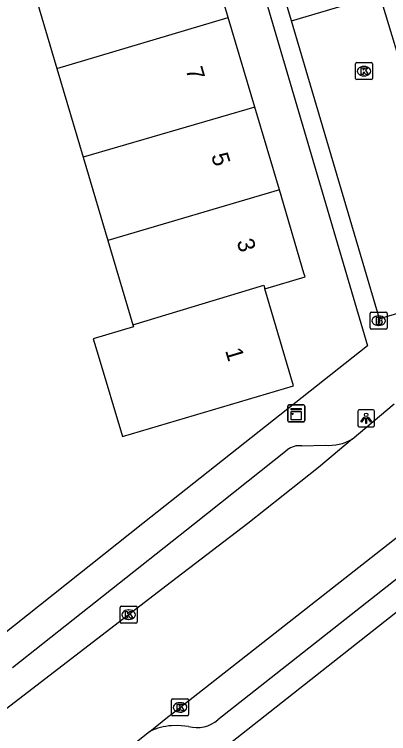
# Model space of a CAD drawing. Extents: x 157767 to 159171, y 387842 to 389425.
# Drawn here: x 158534.75 to 158556.8, y 388487.61 to 388530 of the extents above; entities that cross this region are included whole.
import ezdxf

# ---------------------------------------------------------------- set-up
doc = ezdxf.new("R2010")
doc.units = 0
for name, color, linetype in [('IMGEO_Brandkraan', 7, 'Continuous'), ('IMGEO_Kast', 7, 'Continuous'), ('IMGEO_Kolk', 7, 'Continuous'), ('IMGEO_Lichtpunt', 7, 'Continuous'), ('IMGEO_Pand', 7, 'Continuous'), ('IMGEO_Pand_nummerreeks', 7, 'Continuous'), ('IMGEO_Rijbaan_lokaal_open', 7, 'Continuous'), ('IMGEO_Voetpad_open', 7, 'Continuous')]:
    doc.layers.add(name, color=color, linetype=linetype)

msp = doc.modelspace()

# ---------------------------------------------------------------- linework, layer by layer
at = {"layer": 'IMGEO_Brandkraan'}
for p, q in [((158555.71, 388511.519), (158555.71, 388512.371)), ((158555.785, 388512.445), (158556.637, 388512.445)), ((158556.711, 388512.371), (158556.711, 388511.519)), ((158556.198, 388512.225), (158556.223, 388512.225)), ((158556.221, 388511.665), (158556.196, 388511.665)), ((158556.637, 388511.445), (158555.785, 388511.445))]:
    msp.add_line(p, q, dxfattribs=at)
for points in [[(158555.71, 388511.519), (158555.71, 388512.371)], [(158555.785, 388512.445), (158556.637, 388512.445)], [(158556.711, 388512.371), (158556.711, 388511.519)], [(158556.058, 388512.145), (158556.058, 388511.745), (158556.271, 388511.745)], [(158556.289, 388512.145), (158556.058, 388512.145)], [(158556.237, 388512.064), (158556.183, 388512.064), (158556.183, 388511.988)], [(158556.183, 388511.988), (158556.236, 388511.988)], [(158556.245, 388511.912), (158556.183, 388511.912), (158556.183, 388511.831)], [(158556.183, 388511.831), (158556.245, 388511.831)], [(158556.637, 388511.445), (158555.785, 388511.445)]]:
    msp.add_lwpolyline(points, dxfattribs=at)
for centre, radius, start, end in [((158555.787, 388512.369), 0.0765, 91.552, 178.448), ((158555.787, 388512.369), 0.0765, 91.552, 178.448), ((158556.635, 388512.369), 0.0765, 1.552, 88.448), ((158556.635, 388512.369), 0.0765, 1.552, 88.448), ((158556.238, 388512.026), 0.0379, 267.8285, 90.9355), ((158556.293, 388512), 0.145, 59.4692, 91.5367), ((158556.318, 388512.047), 0.0922, 285.5137, 58.1501), ((158556.323, 388511.855), 0.105, 301.3115, 78.989), ((158555.787, 388511.521), 0.0765, 181.552, 268.448), ((158555.787, 388511.521), 0.0765, 181.552, 268.448), ((158556.246, 388511.871), 0.0404, 269.8759, 90.5077), ((158556.277, 388511.996), 0.251, 268.6676, 293.5347), ((158556.635, 388511.521), 0.0765, 271.552, 358.448), ((158556.635, 388511.521), 0.0765, 271.552, 358.448)]:
    msp.add_arc(centre, radius, start, end, dxfattribs=at)
for centre, major_axis, ratio, start_param, end_param in [((158556.197, 388511.945), (-0.387, 0.002), 0.722429, 4.712389, 7.853982), ((158556.222, 388511.945), (-0.39, 0.002), 0.717154, 1.570796, 4.712389)]:
    msp.add_ellipse(centre, major_axis=major_axis, ratio=ratio, start_param=start_param, end_param=end_param, dxfattribs=at)
at = {"layer": 'IMGEO_Kast'}
for p, q in [((158550.852, 388506.061), (158550.852, 388506.902)), ((158550.852, 388506.902), (158550.852, 388506.061)), ((158550.927, 388506.986), (158551.768, 388506.986)), ((158551.768, 388506.986), (158550.927, 388506.986)), ((158551.852, 388506.911), (158551.852, 388506.07)), ((158551.852, 388506.07), (158551.852, 388506.911)), ((158551.777, 388505.986), (158550.936, 388505.986)), ((158550.936, 388505.986), (158551.777, 388505.986))]:
    msp.add_line(p, q, dxfattribs=at)
for points in [[(158551.047, 388506.776), (158551.647, 388506.776), (158551.647, 388506.691), (158551.047, 388506.691), (158551.047, 388506.776)], [(158551.047, 388506.601), (158551.647, 388506.601), (158551.647, 388506.112), (158551.047, 388506.112), (158551.047, 388506.601)]]:
    msp.add_lwpolyline(points, dxfattribs=at)
msp.add_circle((158551.131, 388506.45), 0.0377, dxfattribs=at)
for centre, start, end in [((158550.93, 388506.908), 92.4484, 184.2845), ((158550.93, 388506.908), 92.4484, 184.2845), ((158551.774, 388506.908), 2.4484, 94.2845), ((158551.774, 388506.908), 2.4484, 94.2845), ((158550.93, 388506.064), 182.4484, 274.2845), ((158550.93, 388506.064), 182.4484, 274.2845), ((158551.774, 388506.064), 272.4484, 4.2845), ((158551.774, 388506.064), 272.4484, 4.2845)]:
    msp.add_arc(centre, 0.0779, start, end, dxfattribs=at)
at = {"layer": 'IMGEO_Kolk'}
for p, q in [((158554.848, 388526.228), (158554.848, 388527.08)), ((158554.923, 388527.154), (158555.775, 388527.154)), ((158555.336, 388526.934), (158555.361, 388526.934)), ((158555.849, 388527.08), (158555.849, 388526.228)), ((158555.359, 388526.374), (158555.334, 388526.374)), ((158555.775, 388526.154), (158554.923, 388526.154)), ((158540.978, 388494.193), (158540.978, 388495.045)), ((158541.053, 388495.119), (158541.905, 388495.119)), ((158541.979, 388495.045), (158541.979, 388494.193)), ((158541.466, 388494.899), (158541.491, 388494.899)), ((158541.489, 388494.339), (158541.464, 388494.339)), ((158541.905, 388494.119), (158541.053, 388494.119)), ((158544.01, 388488.731), (158544.01, 388489.583)), ((158544.085, 388489.657), (158544.937, 388489.657)), ((158545.011, 388489.583), (158545.011, 388488.731)), ((158544.498, 388489.437), (158544.523, 388489.437)), ((158544.937, 388488.657), (158544.085, 388488.657)), ((158544.521, 388488.877), (158544.496, 388488.877))]:
    msp.add_line(p, q, dxfattribs=at)
for points in [[(158554.848, 388526.228), (158554.848, 388527.08)], [(158554.923, 388527.154), (158555.775, 388527.154)], [(158555.169, 388526.854), (158555.292, 388526.854), (158555.292, 388526.703), (158555.422, 388526.854), (158555.586, 388526.854), (158555.44, 388526.703), (158555.593, 388526.454), (158555.441, 388526.454), (158555.356, 388526.618), (158555.292, 388526.551), (158555.292, 388526.454), (158555.169, 388526.454), (158555.169, 388526.854)], [(158555.849, 388527.08), (158555.849, 388526.228)], [(158555.775, 388526.154), (158554.923, 388526.154)], [(158540.978, 388494.193), (158540.978, 388495.045)], [(158541.053, 388495.119), (158541.905, 388495.119)], [(158541.979, 388495.045), (158541.979, 388494.193)], [(158541.299, 388494.819), (158541.422, 388494.819), (158541.422, 388494.668), (158541.552, 388494.819), (158541.716, 388494.819), (158541.57, 388494.668), (158541.723, 388494.419), (158541.571, 388494.419), (158541.486, 388494.583), (158541.422, 388494.516), (158541.422, 388494.419), (158541.299, 388494.419), (158541.299, 388494.819)], [(158541.905, 388494.119), (158541.053, 388494.119)], [(158544.01, 388488.731), (158544.01, 388489.583)], [(158544.085, 388489.657), (158544.937, 388489.657)], [(158545.011, 388489.583), (158545.011, 388488.731)], [(158544.331, 388489.357), (158544.454, 388489.357), (158544.454, 388489.206), (158544.584, 388489.357), (158544.748, 388489.357), (158544.602, 388489.206), (158544.755, 388488.957), (158544.603, 388488.957), (158544.518, 388489.121), (158544.454, 388489.054), (158544.454, 388488.957), (158544.331, 388488.957), (158544.331, 388489.357)], [(158544.937, 388488.657), (158544.085, 388488.657)]]:
    msp.add_lwpolyline(points, dxfattribs=at)
for centre, start, end in [((158554.925, 388527.078), 91.552, 178.448), ((158554.925, 388527.078), 91.552, 178.448), ((158555.773, 388527.078), 1.552, 88.448), ((158555.773, 388527.078), 1.552, 88.448), ((158554.925, 388526.23), 181.552, 268.448), ((158554.925, 388526.23), 181.552, 268.448), ((158555.773, 388526.23), 271.552, 358.448), ((158555.773, 388526.23), 271.552, 358.448), ((158541.055, 388495.043), 91.552, 178.448), ((158541.055, 388495.043), 91.552, 178.448), ((158541.903, 388495.043), 1.552, 88.448), ((158541.903, 388495.043), 1.552, 88.448), ((158541.055, 388494.195), 181.552, 268.448), ((158541.055, 388494.195), 181.552, 268.448), ((158541.903, 388494.195), 271.552, 358.448), ((158541.903, 388494.195), 271.552, 358.448), ((158544.087, 388489.581), 91.552, 178.448), ((158544.087, 388489.581), 91.552, 178.448), ((158544.935, 388489.581), 1.552, 88.448), ((158544.935, 388489.581), 1.552, 88.448), ((158544.087, 388488.733), 181.552, 268.448), ((158544.087, 388488.733), 181.552, 268.448), ((158544.935, 388488.733), 271.552, 358.448), ((158544.935, 388488.733), 271.552, 358.448)]:
    msp.add_arc(centre, 0.0765, start, end, dxfattribs=at)
for centre, major_axis, ratio, start_param, end_param in [((158555.335, 388526.654), (-0.387, 0.002), 0.722429, 4.712389, 7.853982), ((158555.36, 388526.654), (-0.39, 0.002), 0.717154, 1.570796, 4.712389), ((158541.465, 388494.619), (-0.387, 0.002), 0.722429, 4.712389, 7.853982), ((158541.49, 388494.619), (-0.39, 0.002), 0.717154, 1.570796, 4.712389), ((158544.497, 388489.157), (-0.387, 0.002), 0.722429, 4.712389, 7.853982), ((158544.522, 388489.157), (-0.39, 0.002), 0.717154, 1.570796, 4.712389)]:
    msp.add_ellipse(centre, major_axis=major_axis, ratio=ratio, start_param=start_param, end_param=end_param, dxfattribs=at)
at = {"layer": 'IMGEO_Lichtpunt'}
for p, q in [((158554.975, 388506.601), (158554.975, 388505.794)), ((158554.975, 388506.601), (158554.975, 388505.794)), ((158555.877, 388506.696), (158555.069, 388506.696)), ((158555.877, 388506.696), (158555.069, 388506.696)), ((158555.971, 388505.794), (158555.971, 388506.601)), ((158555.971, 388505.794), (158555.971, 388506.601)), ((158555.069, 388505.7), (158555.877, 388505.7)), ((158555.069, 388505.7), (158555.877, 388505.7))]:
    msp.add_line(p, q, dxfattribs=at)
for points in [[(158555.349, 388506.265), (158555.388, 388506.237), (158555.2, 388505.975), (158555.162, 388506.002), (158555.349, 388506.265)], [(158555.451, 388506.217), (158555.498, 388506.217), (158555.498, 388505.895), (158555.451, 388505.895), (158555.451, 388506.217)], [(158555.561, 388506.237), (158555.599, 388506.264), (158555.786, 388506.002), (158555.747, 388505.974), (158555.561, 388506.237)]]:
    msp.add_lwpolyline(points, dxfattribs=at)
msp.add_circle((158555.474, 388506.399), 0.0994, dxfattribs=at)
for centre, start, end in [((158555.069, 388506.601), 90, 180), ((158555.069, 388506.601), 90, 180), ((158555.877, 388506.601), 0, 90), ((158555.877, 388506.601), 0, 90), ((158555.069, 388505.794), 180, 270), ((158555.069, 388505.794), 180, 270), ((158555.877, 388505.794), 270, 0), ((158555.877, 388505.794), 270, 360)]:
    msp.add_arc(centre, 0.0946, start, end, dxfattribs=at)
at = {"layer": 'IMGEO_Pand'}
for points in [[(158547.343, 388529.812), (158545.889, 388534.71)], [(158535.791, 388531.735), (158537.255, 388526.801)], [(158537.255, 388526.801), (158547.343, 388529.812)], [(158548.909, 388524.533), (158547.343, 388529.812)], [(158537.255, 388526.801), (158538.806, 388521.575)], [(158548.909, 388524.533), (158538.806, 388521.575)], [(158550.358, 388519.651), (158548.909, 388524.533)], [(158538.806, 388521.575), (158540.263, 388516.664)], [(158550.358, 388519.651), (158540.263, 388516.664)], [(158549.501, 388513.831), (158551.876, 388514.535), (158551.81, 388514.756), (158550.358, 388519.651)], [(158540.263, 388516.664), (158541.736, 388511.7)], [(158541.736, 388511.7), (158541.77, 388511.586), (158539.399, 388510.882), (158539.688, 388509.909), (158541.11, 388505.115), (158551.199, 388508.109), (158549.501, 388513.831)], [(158541.736, 388511.7), (158549.44, 388514.037), (158549.501, 388513.831)]]:
    msp.add_lwpolyline(points, dxfattribs=at)
at = {"layer": 'IMGEO_Rijbaan_lokaal_open'}
for points in [[(158551.068, 388529.613), (158550.283, 388532.269)], [(158551.068, 388529.613), (158556.268, 388531.169)], [(158556.268, 388531.169), (158558.04, 388525.249), (158559.172, 388525.608), (158562.693, 388513.968)], [(158562.693, 388513.968), (158556.256, 388512.058), (158551.068, 388529.613)], [(158554.643, 388504.961), (158557.124, 388507.053)], [(158554.643, 388504.961), (158552.673, 388503.3), (158548.496, 388500), (158544.005, 388496.564), (158533.442, 388488.45)], [(158542.73, 388487.745), (158543.774, 388488.581), (158544.005, 388488.766), (158558.318, 388500), (158562.405, 388503.248), (158562.563, 388503.087)], [(158542.73, 388487.745), (158540.84, 388486.235)]]:
    msp.add_lwpolyline(points, dxfattribs=at)
at = {"layer": 'IMGEO_Voetpad_open'}
for points in [[(158540.094, 388562.995), (158555.559, 388510.466), (158542.312, 388500.002), (158528.703, 388489.192)], [(158614.765, 388518.665), (158607.924, 388516.663), (158602.064, 388514.947), (158582.659, 388509.267), (158580.881, 388508.747), (158574.283, 388506.693), (158571.826, 388505.624), (158570.247, 388504.772), (158568.103, 388503.379), (158563.902, 388500.002), (158546.841, 388486.547)], [(158534.638, 388491.512), (158545.352, 388500), (158550.819, 388504.332)], [(158551.684, 388504.569), (158553.068, 388504.612)], [(158561.424, 388500), (158546.741, 388488.419)], [(158545.006, 388488.027), (158544.367, 388488.086), (158544.006, 388488.08)]]:
    msp.add_lwpolyline(points, dxfattribs=at)
for centre, radius, start, end in [((158553.309, 388507.255), 2.654, 264.7998, 300.1884), ((158551.529, 388503.439), 1.141, 82.1771, 128.4676), ((158545.486, 388489.938), 1.97, 255.8971, 309.5658), ((158544.243, 388484.58), 3.508, 93.8713, 115.5495)]:
    msp.add_arc(centre, radius, start, end, dxfattribs=at)

# ---------------------------------------------------------------- texts
at = {"layer": 'IMGEO_Pand_nummerreeks'}
for s, rotation, p in [('7', 286.5271, (158544.83, 388526.75)), ('5', 286.5271, (158546.333, 388521.685)), ('3', 286.5296, (158547.836, 388516.62)), ('1', 286.5296, (158547.159, 388510.192))]:
    msp.add_text(s, height=1, rotation=rotation, dxfattribs=at).set_placement(p)

doc.saveas('drawing.dxf')
